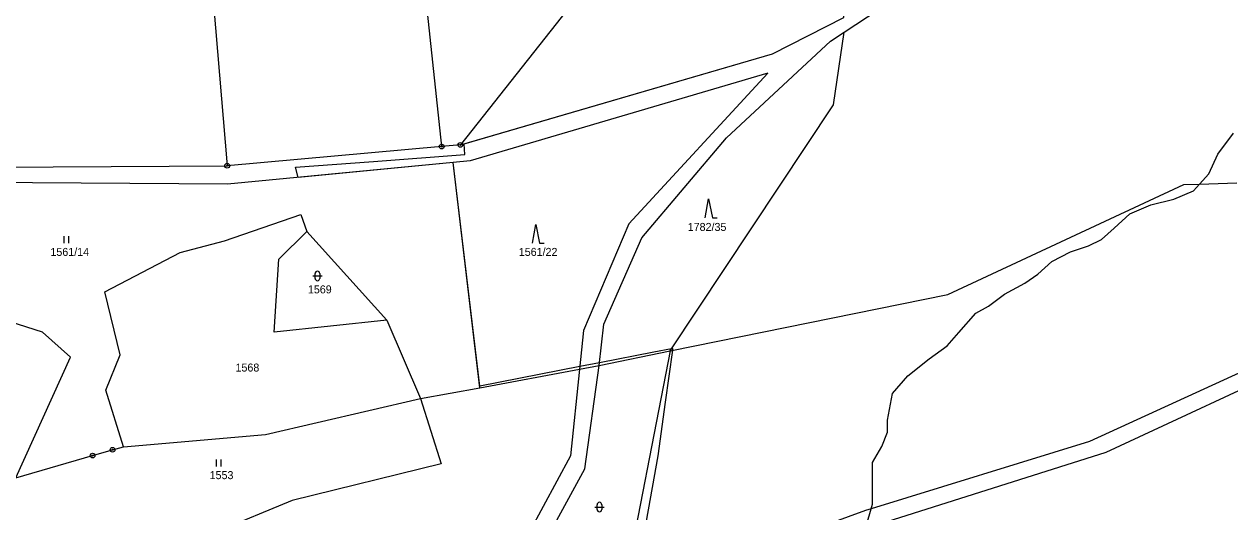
# Model space of a CAD drawing. Extents: x -439246 to -433691, y -1130252 to -1121148.
# Drawn here: x -436742.3 to -436486.2, y -1122654.9 to -1122551.2 of the extents above; entities that cross this region are included whole.
import ezdxf

# ---------------------------------------------------------------- set-up
doc = ezdxf.new("R2010")
doc.units = 0
for name, color, linetype in [('Vrstva 1', 7, 'Continuous'), ('Vrstva 18', 7, 'Continuous'), ('Vrstva 24', 7, 'Continuous'), ('Vrstva 25', 7, 'Continuous'), ('Vrstva 4', 7, 'Continuous'), ('Vrstva 52', 7, 'Continuous'), ('Vrstva 6', 7, 'Continuous')]:
    doc.layers.add(name, color=color, linetype=linetype)

msp = doc.modelspace()

# ---------------------------------------------------------------- linework, layer by layer
at = {"layer": 'Vrstva 1'}
for points in [[(-436653.61, -1122577.23), (-436661.57, -1122502.11)], [(-436704.47, -1122518.39), (-436699.19, -1122581.3)], [(-436568.12, -1122552.91), (-436540.42, -1122534.64)], [(-436618.58, -1122537.53), (-436649.65, -1122576.88)], [(-436583.31, -1122557.51), (-436568.15, -1122549.77)], [(-436571.05, -1122554.84), (-436568.12, -1122552.91)], [(-436593.11, -1122575.4), (-436571.05, -1122554.84)], [(-436649.65, -1122576.88), (-436583.31, -1122557.51)], [(-436584.34, -1122561.62), (-436647.6, -1122580.25)], [(-436584.34, -1122561.62), (-436613.86, -1122593.68)], [(-436653.61, -1122577.23), (-436699.19, -1122581.3)], [(-436649.65, -1122576.88), (-436653.61, -1122577.23)], [(-436611.1, -1122596.64), (-436593.11, -1122575.4)], [(-436647.6, -1122580.25), (-436651.19, -1122580.6)], [(-436834.73, -1122582.11), (-436699.19, -1122581.3)], [(-436651.19, -1122580.6), (-436699.12, -1122585.26)], [(-436645.5, -1122628.53), (-436651.19, -1122580.6)], [(-436699.12, -1122585.26), (-436771.68, -1122584.7)], [(-436699.79, -1122597.31), (-436683.54, -1122591.7)], [(-436683.54, -1122591.7), (-436682.3, -1122595.29)], [(-436688.18, -1122601.17), (-436682.3, -1122595.29)], [(-436682.3, -1122595.29), (-436665.24, -1122614.16)], [(-436613.86, -1122593.68), (-436623.52, -1122616.34)], [(-436709.14, -1122599.77), (-436699.79, -1122597.31)], [(-436619.19, -1122615.02), (-436611.1, -1122596.64)], [(-436725.17, -1122608.14), (-436709.14, -1122599.77)], [(-436689.2, -1122616.7), (-436688.18, -1122601.17)], [(-436721.89, -1122621.53), (-436725.17, -1122608.14)], [(-436738.44, -1122616.69), (-436747.09, -1122613.92)], [(-436665.24, -1122614.16), (-436689.2, -1122616.7)], [(-436665.24, -1122614.16), (-436658.1, -1122630.77)], [(-436620.18, -1122623.79), (-436619.19, -1122615.02)], [(-436732.49, -1122622.03), (-436738.44, -1122616.69)], [(-436623.52, -1122616.34), (-436624.35, -1122624.57)], [(-436469.12, -1122618.48), (-436516.02, -1122639.93)], [(-436620.18, -1122623.79), (-436605.07, -1122620.65)], [(-436605.07, -1122620.65), (-436615.33, -1122673.57)], [(-436744.12, -1122647.7), (-436732.49, -1122622.03)], [(-436724.98, -1122629.03), (-436721.89, -1122621.53)], [(-436624.35, -1122624.57), (-436620.18, -1122623.79)], [(-436623.21, -1122645.77), (-436620.18, -1122623.79)], [(-436512.47, -1122642.2), (-436469.18, -1122622.06)], [(-436645.5, -1122628.53), (-436624.35, -1122624.57)], [(-436624.35, -1122624.57), (-436626.22, -1122643.02)], [(-436721.24, -1122641.05), (-436724.98, -1122629.03)], [(-436658.1, -1122630.77), (-436645.5, -1122628.53)], [(-436691.02, -1122638.43), (-436658.1, -1122630.77)], [(-436658.1, -1122630.77), (-436653.72, -1122644.71)], [(-436721.24, -1122641.05), (-436691.02, -1122638.43)], [(-436727.77, -1122642.95), (-436723.54, -1122641.71)], [(-436723.54, -1122641.71), (-436721.24, -1122641.05)], [(-436516.02, -1122639.93), (-436562.36, -1122654.24)], [(-436744.12, -1122647.7), (-436727.77, -1122642.95)], [(-436626.22, -1122643.02), (-436649.48, -1122686.06)], [(-436563.23, -1122658.27), (-436512.47, -1122642.2)], [(-436653.72, -1122644.71), (-436685.41, -1122652.52)], [(-436644.07, -1122684.09), (-436623.21, -1122645.77)], [(-436685.41, -1122652.52), (-436701.47, -1122659.13)], [(-436563.59, -1122654.62), (-436615.33, -1122673.57)], [(-436562.36, -1122654.24), (-436563.59, -1122654.62)]]:
    msp.add_lwpolyline(points, dxfattribs=at)
at = {"layer": 'Vrstva 24'}
for centre, radius in [((-436653.61, -1122577.23), 0.5), ((-436653.61, -1122577.23), 0.1), ((-436649.65, -1122576.88), 0.5), ((-436649.65, -1122576.88), 0.1), ((-436699.19, -1122581.3), 0.5), ((-436699.19, -1122581.3), 0.1), ((-436723.54, -1122641.71), 0.5), ((-436723.54, -1122641.71), 0.1), ((-436727.77, -1122642.95), 0.5), ((-436727.77, -1122642.95), 0.1)]:
    msp.add_circle(centre, radius, dxfattribs=at)
at = {"layer": 'Vrstva 25'}
for p, q in [((-436733.84, -1122597.78), (-436733.84, -1122596.28)), ((-436732.84, -1122597.78), (-436732.84, -1122596.28)), ((-436681, -1122604.75), (-436679, -1122604.75)), ((-436680.5, -1122605.25), (-436680.5, -1122604.25)), ((-436679.5, -1122604.25), (-436679.5, -1122605.25)), ((-436701.44, -1122645.25), (-436701.44, -1122643.75)), ((-436700.44, -1122645.25), (-436700.44, -1122643.75)), ((-436621.1, -1122653.88), (-436619.1, -1122653.88)), ((-436620.6, -1122654.38), (-436620.6, -1122653.38)), ((-436619.6, -1122653.38), (-436619.6, -1122654.38))]:
    msp.add_line(p, q, dxfattribs=at)
for points in [[(-436597.61, -1122592.38), (-436596.91, -1122588.38), (-436596.11, -1122592.38), (-436595.11, -1122592.38)], [(-436634.32, -1122597.78), (-436633.62, -1122593.78), (-436632.82, -1122597.78), (-436631.82, -1122597.78)]]:
    msp.add_lwpolyline(points, dxfattribs=at)
for centre, start, end in [((-436680, -1122604.25), 0, 180), ((-436680, -1122605.25), 180, 0), ((-436620.1, -1122653.38), 0, 180), ((-436620.1, -1122654.38), 180, 0)]:
    msp.add_arc(centre, 0.5, start, end, dxfattribs=at)
at = {"layer": 'Vrstva 4'}
for points in [[(-436488.73, -1122578.83), (-436485.39, -1122574.37)], [(-436490.67, -1122583.01), (-436488.73, -1122578.83)], [(-436493.88, -1122586.61), (-436492.63, -1122585.22)], [(-436492.63, -1122585.22), (-436490.67, -1122583.01)], [(-436498.05, -1122588.42), (-436493.88, -1122586.61)], [(-436507.39, -1122591.52), (-436502.96, -1122589.65)], [(-436502.96, -1122589.65), (-436498.05, -1122588.42)], [(-436510.76, -1122594.56), (-436507.39, -1122591.52)], [(-436513.47, -1122596.98), (-436510.76, -1122594.56)], [(-436520.05, -1122599.61), (-436516.22, -1122598.31)], [(-436516.22, -1122598.31), (-436513.47, -1122596.98)], [(-436524.01, -1122601.65), (-436520.05, -1122599.61)], [(-436526.97, -1122604.36), (-436524.01, -1122601.65)], [(-436529.76, -1122606.28), (-436526.97, -1122604.36)], [(-436534.05, -1122608.61), (-436529.76, -1122606.28)], [(-436540.16, -1122612.63), (-436537.43, -1122611.15)], [(-436537.43, -1122611.15), (-436534.05, -1122608.61)], [(-436543.72, -1122616.8), (-436540.16, -1122612.63)], [(-436546.21, -1122619.59), (-436543.72, -1122616.8)], [(-436550.09, -1122622.37), (-436546.21, -1122619.59)], [(-436554.56, -1122626), (-436550.09, -1122622.37)], [(-436557.85, -1122629.77), (-436554.56, -1122626)], [(-436558.88, -1122635.41), (-436557.85, -1122629.77)], [(-436558.88, -1122637.99), (-436558.88, -1122635.41)], [(-436560.1, -1122640.98), (-436558.88, -1122637.99)], [(-436562.06, -1122644.42), (-436560.1, -1122640.98)], [(-436562.06, -1122653.24), (-436562.06, -1122644.42)], [(-436563.33, -1122657.48), (-436562.36, -1122654.24)], [(-436562.36, -1122654.24), (-436562.06, -1122653.24)]]:
    msp.add_lwpolyline(points, dxfattribs=at)
at = {"layer": 'Vrstva 52'}
msp.add_lwpolyline([(-436612.96, -1122672.7), (-436607.66, -1122643), (-436606.07, -1122631.56), (-436604.54, -1122620.54), (-436604.51, -1122620.27), (-436604.49, -1122620.15), (-436604.78, -1122620.21), (-436608.58, -1122620.95), (-436620.11, -1122623.21), (-436624.3, -1122624.03), (-436645.54, -1122628.18), (-436651.19, -1122580.6), (-436684.09, -1122583.8), (-436684.64, -1122581.62), (-436668.07, -1122580.38), (-436648.73, -1122578.94), (-436648.87, -1122576.65), (-436583.31, -1122557.51), (-436568.15, -1122549.77), (-436565.53, -1122504.6), (-436562.82, -1122502.99), (-436582.09, -1122460.03), (-436556.79, -1122438.7), (-436554.34, -1122436.57)], dxfattribs=at)
at = {"layer": 'Vrstva 6'}
for points in [[(-436570.36, -1122568.34), (-436568.12, -1122552.91)], [(-436605.07, -1122620.65), (-436570.36, -1122568.34)], [(-436546.1, -1122608.71), (-436495.98, -1122585.32)], [(-436495.98, -1122585.32), (-436492.63, -1122585.22)], [(-436492.63, -1122585.22), (-436484.7, -1122584.97)], [(-436605.07, -1122620.65), (-436546.1, -1122608.71)]]:
    msp.add_lwpolyline(points, dxfattribs=at)

# ---------------------------------------------------------------- texts
at = {"layer": 'Vrstva 18'}
for s, p in [('1782/35', (-436601.35, -1122595.17)), ('1561/14', (-436736.74, -1122600.48)), ('1561/22', (-436637.24, -1122600.48)), ('1569', (-436682.04, -1122608.45)), ('1568', (-436697.42, -1122625.07)), ('1553', (-436702.92, -1122647.95))]:
    msp.add_text(s, height=1.7, dxfattribs=at).set_placement(p)

doc.saveas('drawing.dxf')
